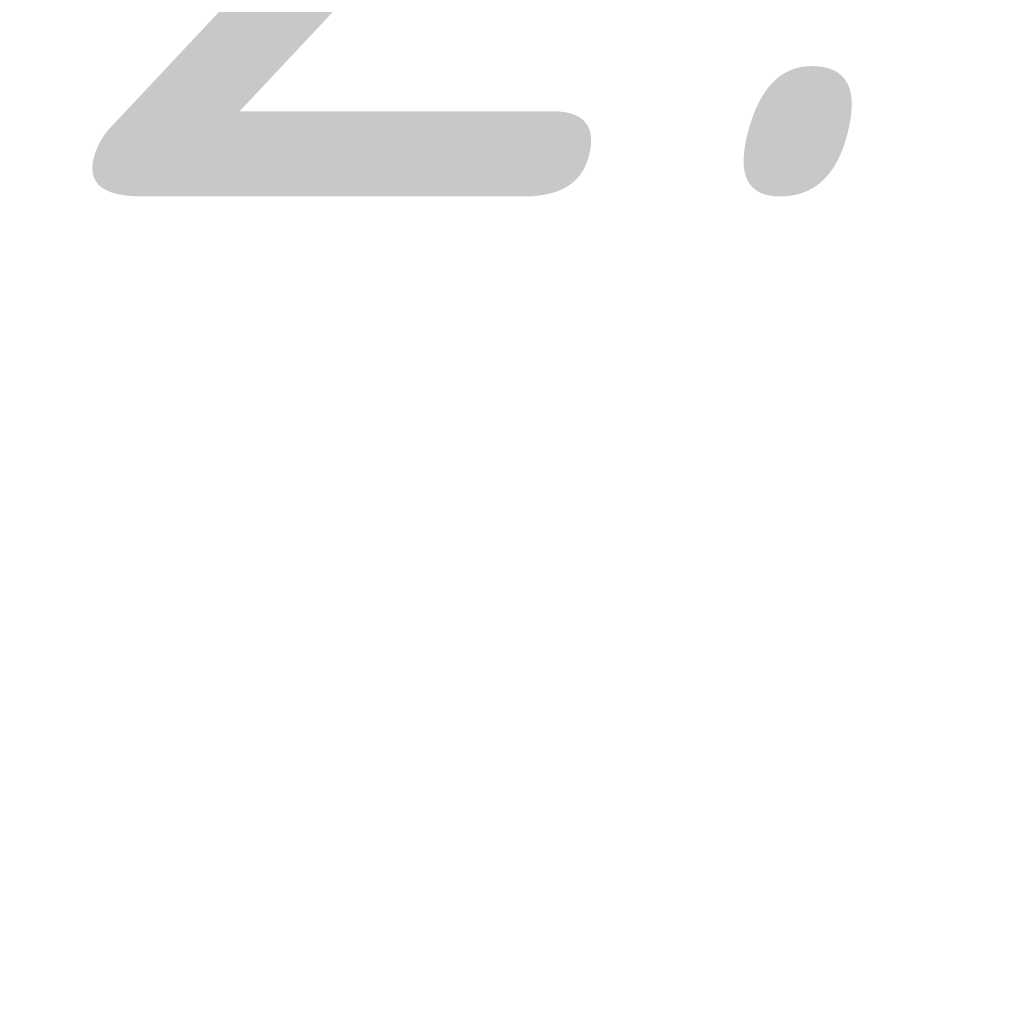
# Model space of a CAD drawing. Header units: millimetres. Extents: x -33345 to 4712671, y -3392 to 121473.
# Tile 705 of 1056: x 3626097 to 3626365, y 52458 to 52723. Entities that reach past the tile are written whole.
import ezdxf

# ---------------------------------------------------------------- set-up
doc = ezdxf.new("R2010")
doc.units = ezdxf.units.MM
doc.layers.add('.', color=7, linetype='Continuous', lineweight=15)
doc.layers.add('IB- Текст', color=161, linetype='Continuous', lineweight=0)
doc.styles.add('_text', font='isocpeui.ttf')
doc.styles.add('X-U-RW-01$0$StyleROMANS', font='GOTHIC.TTF')

msp = doc.modelspace()

# ---------------------------------------------------------------- texts
at = {"layer": '.', "insert": (3578941.241, 52689.006), "char_height": 300, "width": 7399.29987, "attachment_point": 1, "style": 'X-U-RW-01$0$StyleROMANS'}
msp.add_mtext('\\pi1269.0585;{\\LАрматурная сетка СГ-1\\P\\pi288.19514;}(разработана на 1 пог.м. длины)', dxfattribs=at)
at = {"layer": 'IB- Текст', "insert": (3626096.258, 53341.65), "char_height": 250, "width": 15419.24754, "attachment_point": 1, "style": '_text'}
msp.add_mtext('\\pxi-2,l2;{\\C0;1. Стены  газобетонные D500 -категория кладки II. \\P\\pi0,l0;2. Газобетонную кладку  с горизонтальным армированием распологающаяся внутри железобетонного усиления используется в качестве заполнения, не воспринимающего горизонтальные воздействия. Для обеспечения раздельной работы несущих и ненесущих конструкций следует:\\P^Iа) предусматривать между кладки и ж.б. колонны вертикальные зазоры шириной 20мм.\\P^Iб) предусматривать между  кладки и ж.б. верхние ригели горизонтальные зазоры шириной 20мм.\\P^Iв) запольнять вертикальные и горизонтальные зазоры между поверхностями ненесущих конструкций и несущими конструкциями эластичными прокладками из монтажной пеной, пороизола,  гернита, пенолитретана и др.\\P3. Крепления самонесущие  стены к железобетонным конструкциям выполняется специальными анкерними стержнями.\\P\\pi-2,l2;4. Армирование стен выполнять в горизонтальных швах кладки арматурной сеткой СГ-1 через 600мм по высоте кладки (см. развертки стен)  \\P7. Соединения пересечений арматуры выполнять вязанной стальной отожженной проволокой d=0.8-1.0мм. }', dxfattribs=at)

doc.saveas('drawing.dxf')
